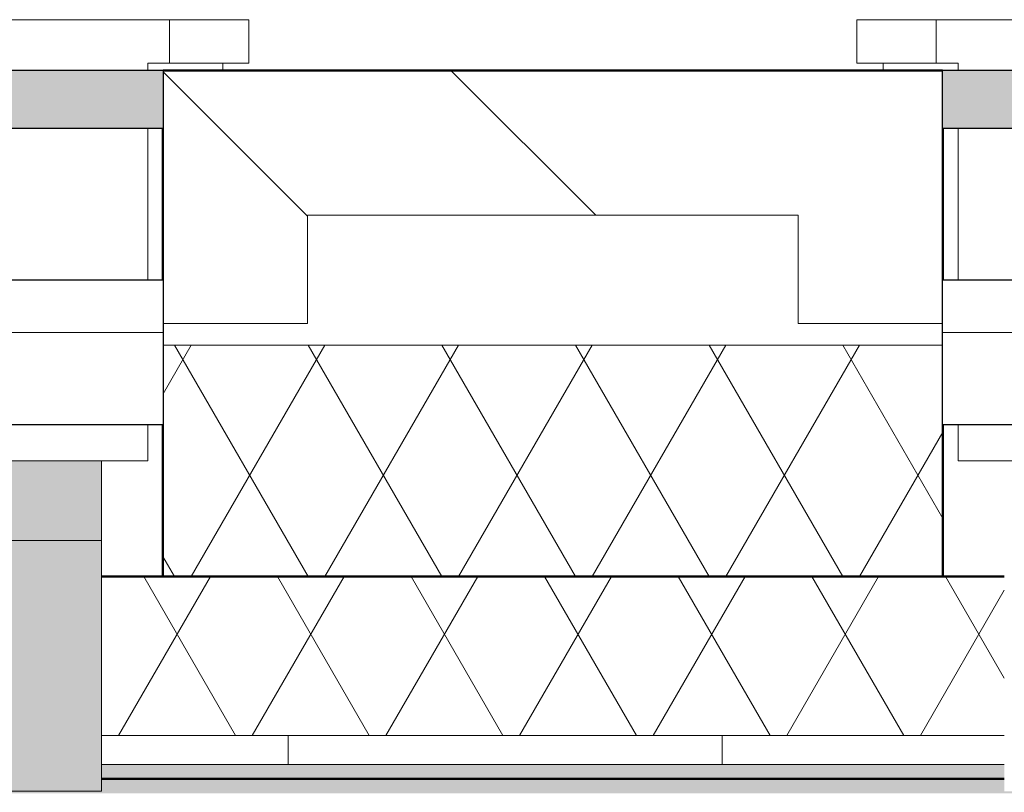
# Model space of a CAD drawing. Header units: millimetres. Extents: x 3625 to 132892, y -52547 to 67182.
# Tile 301 of 348: x 74823 to 75504, y 36079 to 36613. Entities that reach past the tile are written whole.
import ezdxf

# ---------------------------------------------------------------- set-up
doc = ezdxf.new("R2010")
doc.units = ezdxf.units.MM
for name, color, linetype, lineweight in [('A-GLAZ', 6, 'Continuous', 18), ('A-WALL', 2, 'Continuous', 25), ('A-WALL-PATT', 2, 'Continuous', 50), ('I-WALL', 2, 'Continuous', 25), ('S-COLS', 6, 'Continuous', 18)]:
    doc.layers.add(name, color=color, linetype=linetype, lineweight=lineweight)

# ---------------------------------------------------------------- blocks, each defined once
blk = doc.blocks.new('28_KU_vloerrand 250x670 verdieping - 31090mm-1052746-Plotview plafond begane grond - 1 op 100')
at = {"layer": 'S-COLS'}
h = blk.add_hatch(color=256, dxfattribs=at)
h.paths.add_polyline_path([(250, -15534.62), (150, -15534.62), (150, -13921), (140, -13921.28), (140, -14108.33), (143.5, -14108.33), (143.5, -14128.33), (0, -14128.33), (0, -15327.69), (143.5, -15327.69), (143.5, -15347.69), (140, -15347.69), (140, -15535.01), (250, -15535.01)], flags=0)
h.paths.add_polyline_path([(250, -13921.28), (250, -13921), (240, -13921.28)], flags=0)
h.paths.add_polyline_path([(250, -13711), (250, -13701.28), (240, -13701.28), (240, -13711.68), (249.96, -13711)], flags=0)
h.paths.add_polyline_path([(250, -12087.95), (250, -11867.95), (240, -11867.95), (240, -12087.95)], flags=0)
h.paths.add_polyline_path([(250, -10034.62), (240, -10034.62), (240, -10045), (250, -10045)], flags=0)
h.paths.add_polyline_path([(250, -10211), (240, -10211), (240, -10254.62), (250, -10254.62), (250, -10245)], flags=0)
h.paths.add_polyline_path([(250, -10141), (250, -10115), (240, -10115), (240, -10141)], flags=0)
h.paths.add_polyline_path([(250, -8421.29), (250, -8201.29), (240, -8201.29), (240, -8421.29)], flags=0)
h.paths.add_polyline_path([(250, -6587.95), (250, -6585), (240, -6585), (240, -6587.95)], flags=0)
h.paths.add_polyline_path([(250, 2789), (250, 2798.71), (240, 2798.71), (240, 2592), (250, 2592)], flags=0)
h.paths.add_polyline_path([(250, 4632), (250, 4632.05), (240, 4632)], flags=0)
h.paths.add_polyline_path([(250, 8298.67), (250, 8298.71), (240, 8298.67)], flags=0)
h.paths.add_polyline_path([(250, 11955), (250, 11965.38), (240, 11965.38), (240, 11745.38), (250, 11745.38), (250, 11755)], flags=0)
h.paths.add_polyline_path([(250, 13798.67), (250, 13798.71), (240, 13798.67)], flags=0)
h.paths.add_polyline_path([(150, 9914.66), (150, 15545), (140, 15545), (140, 15209.98), (148.6, 15209.98), (148.6, 13601.58), (148.6, 13601.32), (148.6, 12167.32), (140, 12167.32), (140, 11543.32), (148.6, 11543.32), (148.6, 9934.92), (148.6, 9934.66), (148.6, 8500.66), (140, 8500.66), (140, 7876.65), (148.6, 7876.65), (148.6, 6268.25), (148.6, 6267.99), (148.6, 4833.99), (140, 4833.99), (140, 4569.5), (150, 4569.5), (150, 9912.05)], flags=0)
h.paths.add_polyline_path([(150, -12028.49), (150, -10211), (140, -10211), (140, -10416.33), (146.77, -10416.33), (146.77, -10456.33), (140, -10456.33), (140, -13499.7), (146.77, -13499.7), (146.77, -13539.7), (140, -13539.7), (140, -13711.68), (150, -13711.68), (150, -12087.95)], flags=0)
h.paths.add_polyline_path([(150, -9875.07), (150, -6585), (140, -6585), (140, -6749.3), (146.77, -6749.3), (146.77, -6789.3), (140, -6789.3), (140, -9832.67), (146.77, -9832.67), (146.77, -9872.67), (140, -9872.67), (140, -10045), (150, -10045), (150, -10034.62)], flags=0)
h.paths.add_polyline_path([(150, -10141), (150, -10115), (140, -10115), (140, -10141)], flags=0)
h.paths.add_polyline_path([(150, 4474.5), (140, 4474.5), (140, 4209.99), (148.6, 4209.99), (148.6, 2601.59), (148.6, 2601.33), (148.6, 2592), (150, 2592), (150, 4412.05)], flags=0)
blk = doc.blocks.new('3073_04 constructie_abt_export 08-11-2012_rvt-1-Plotview plafond begane grond - 1 op 100')
at = {"lineweight": 18, "rotation": 270.0000000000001}
blk.add_blockref('28_KU_vloerrand 250x670 verdieping - 31090mm-1052746-Plotview plafond begane grond - 1 op 100', (38494.6, 36228.2), dxfattribs=at)
blk = doc.blocks.new('31_KA_Houten kozijn metselwerkgevel met draaiend deel verdieping - 31_KA_Houten kozijn metselwerkgevel met draaiend deel verdieping-V215-Plotview plafond begane grond - 1 op 100')
at = {"layer": 'A-GLAZ'}
for p, q in [((-688.5, -180.1), (-688.5, -175)), ((-706.5, -180.1), (-706.5, -180.1)), ((-706.5, -180.1), (-706.5, -210.1)), ((-706.5, -180.1), (-651.66, -180.1)), ((706.5, -210.1), (-706.5, -210.1))]:
    blk.add_line(p, q, dxfattribs=at)
blk = doc.blocks.new('31_KA_Houten kozijn metselwerkgevel met draaiend deel verdieping - 31_KA_Houten kozijn metselwerkgevel met draaiend deel verdieping-V216-Plotview plafond begane grond - 1 op 100')
at = {"layer": 'A-GLAZ'}
for p, q in [((688.5, -175), (688.5, -180.1)), ((651.66, -180.1), (706.5, -180.1)), ((706.5, -210.1), (706.5, -180.1)), ((706.5, -180.1), (706.5, -180.1)), ((706.5, -210.1), (-706.5, -210.1))]:
    blk.add_line(p, q, dxfattribs=at)
blk = doc.blocks.new('31_KA_Dubbel houten kozijn metselwerkgevel met draaiend deel begane grond - 31_KA_Dubbel houten kozijn metselwerkgevel met draaiend deel begane grond-V248-Plotview plafond begane grond - 1 op 100')
at = {"layer": 'A-GLAZ', "lineweight": 25}
for points in [[(-952.16, 323.6), (-2386.16, 323.6), (-2386.16, 150.1), (-952.16, 150.1), (-952.16, 252.99)], [(-1037.13, 150.1), (-2386.16, 150.1), (-2386.16, 95), (-952.16, 95), (-952.16, 150.1)]]:
    blk.add_hatch(color=256, dxfattribs=at).paths.add_polyline_path(points, flags=0)
at = {"layer": 'A-GLAZ'}
h = blk.add_hatch(dxfattribs=at)
h.set_pattern_fill('FP_349', color=256, style=0, pattern_type=2)
h.set_pattern_definition([(180, (72493.73, 36403.2), (-1e-14, -100), [])])
h.paths.add_polyline_path([(-1037.13, 70), (-2428.83, 70), (-2428.83, -30), (699.17, -30), (699.17, 70), (-418.6, 70)], flags=0)
at = {"layer": 'A-GLAZ', "lineweight": 25}
h = blk.add_hatch(color=256, dxfattribs=at)
h.paths.add_polyline_path([(-1655.67, -135), (-2428.83, -135), (-2428.83, -175), (-866.33, -175), (-866.33, -135), (-1037.13, -135)], flags=0)
h.paths.add_polyline_path([(-418.6, -135), (-863.33, -135), (-863.33, -175), (699.17, -175), (699.17, -135), (199.94, -135)], flags=0)
at = {"layer": 'A-GLAZ'}
for p, q in [((-952.16, 323.6), (-2386.16, 323.6)), ((-2386.16, 150.1), (-2386.16, 323.6)), ((-2386.16, 150.1), (-952.16, 150.1)), ((-952.16, 150.1), (-2386.16, 150.1)), ((-2386.16, 95), (-2386.16, 150.1)), ((-2418.16, 70), (-2418.16, 95)), ((-2418.16, 95), (688.47, 95)), ((-2418.16, -135), (-2418.16, -30)), ((-2418.16, -180), (-2418.16, -175)), ((-2433.16, -180), (-2433.16, -210)), ((-2433.16, -180), (-2418.16, -180)), ((-2433.16, -210), (703.5, -210))]:
    blk.add_line(p, q, dxfattribs=at)
at = {"layer": 'A-GLAZ', "lineweight": 25}
for p, q in [((699.17, 70), (-2428.83, 70)), ((-2428.83, -30), (-2428.83, 70)), ((-2428.83, -30), (699.17, -30)), ((-866.33, -135), (-2428.83, -135)), ((-2428.83, -175), (-2428.83, -135)), ((-2428.83, -175), (-866.33, -175))]:
    blk.add_line(p, q, dxfattribs=at)
blk = doc.blocks.new('31_KA_Dubbel houten kozijn metselwerkgevel met draaiend deel begane grond - 31_KA_Dubbel houten kozijn metselwerkgevel met draaiend deel begane grond-V251-Plotview plafond begane grond - 1 op 100')
at = {"layer": 'A-GLAZ'}
h = blk.add_hatch(dxfattribs=at)
h.set_pattern_fill('FP_357', color=256, style=0, pattern_type=2)
h.set_pattern_definition([(180, (76160.4, 36403.2), (-1e-14, -100), [])])
h.paths.add_polyline_path([(-1081.69, 70), (-2428.83, 70), (-2428.83, -30), (699.17, -30), (699.17, 70), (-463.15, 70)], flags=0)
at = {"layer": 'A-GLAZ', "lineweight": 25}
h = blk.add_hatch(color=256, dxfattribs=at)
h.paths.add_polyline_path([(-1700.22, -135), (-2428.83, -135), (-2428.83, -175), (-866.33, -175), (-866.33, -135), (-1081.69, -135)], flags=0)
h.paths.add_polyline_path([(-463.15, -135), (-863.33, -135), (-863.33, -175), (699.17, -175), (699.17, -135), (155.39, -135)], flags=0)
at = {"layer": 'A-GLAZ'}
for p, q in [((-2418.16, 95), (688.47, 95)), ((688.47, 95), (688.47, 70)), ((688.47, -30), (688.47, -135)), ((688.47, -175), (688.47, -180)), ((688.47, -180), (703.5, -180)), ((703.5, -210), (703.5, -180)), ((-2433.16, -210), (703.5, -210))]:
    blk.add_line(p, q, dxfattribs=at)
at = {"layer": 'A-GLAZ', "lineweight": 25}
for p, q in [((699.17, 70), (-2428.83, 70)), ((699.17, 70), (699.17, -30)), ((-2428.83, -30), (699.17, -30)), ((699.17, -135), (-863.33, -135)), ((699.17, -135), (699.17, -175)), ((-863.33, -175), (699.17, -175))]:
    blk.add_line(p, q, dxfattribs=at)

msp = doc.modelspace()

# ---------------------------------------------------------------- hatches: boundary and pattern name
at = {"layer": 'A-WALL-PATT', "lineweight": 18}
h = msp.add_hatch(dxfattribs=at)
h.set_pattern_fill('FP_5', color=256, angle=-45, style=0, pattern_type=2)
h.set_pattern_definition([(315, (28908.64, -3e-10), (-565.685, -565.685), []), (315, (29108.64, -3e-10), (-565.685, -565.685), [])])
h.paths.add_polyline_path([(51572.8, 36403.2), (51628.74, 36403.2), (51628.74, 36578.2), (51088.59, 36578.2), (51088.59, 36478.2), (51528.74, 36478.2), (51528.74, 36403.2)], flags=0)
h.paths.add_polyline_path([(52921.74, 36403.2), (53021.74, 36403.2), (53021.74, 36478.2), (53361.21, 36478.2), (53361.21, 36403.2), (53461.21, 36403.2), (53461.21, 36578.2), (52921.74, 36578.2), (52921.74, 36433.2)], flags=0)
h.paths.add_polyline_path([(56589.27, 36403.2), (56689.27, 36403.2), (56689.27, 36478.2), (57028.21, 36478.2), (57028.21, 36403.2), (57128.21, 36403.2), (57128.21, 36578.2), (56589.27, 36578.2), (56589.27, 36433.2)], flags=0)
h.paths.add_polyline_path([(60356.27, 36403.2), (60356.27, 36478.2), (60695.25, 36478.2), (60695.25, 36403.2), (60795.25, 36403.2), (60795.25, 36578.2), (60256.27, 36578.2), (60256.27, 36403.2)], flags=0)
h.paths.add_polyline_path([(64461.91, 36403.2), (64461.91, 36578.2), (63926.91, 36577.07), (63926.91, 36538.2), (63921.91, 36538.2), (63921.91, 36403.2), (64021.91, 36403.2), (64021.91, 36478.2), (64361.91, 36478.2), (64361.91, 36403.2)], flags=0)
h.paths.add_polyline_path([(67688.57, 36403.2), (67688.57, 36478.2), (68028.15, 36478.2), (68028.15, 36403.2), (68127.9, 36403.39), (68127.9, 36578.2), (67593.57, 36578.2), (67593.57, 36538.2), (67588.57, 36538.2), (67588.57, 36403.2)], flags=0)
h.paths.add_polyline_path([(71355.65, 36403.2), (71355.65, 36478.2), (71694.81, 36478.2), (71694.81, 36403.2), (71794.56, 36403.39), (71794.56, 36578.2), (71255.9, 36577.95), (71255.9, 36403.2)], flags=0)
h.paths.add_polyline_path([(74922.56, 36403.2), (75022.31, 36403.2), (75022.31, 36478.2), (75361.48, 36478.2), (75361.48, 36403.2), (75461.23, 36403.39), (75461.23, 36578.2), (74922.56, 36577.95), (74922.56, 36403.39)], flags=0)
h.paths.add_polyline_path([(79028.14, 36403.2), (79127.89, 36403.39), (79127.89, 36578.2), (78589.23, 36577.95), (78589.23, 36403.2), (78688.98, 36403.2), (78688.98, 36478.2), (79028.14, 36478.2)], flags=0)
h.paths.add_polyline_path([(82255.89, 36403.2), (82355.64, 36403.2), (82355.64, 36478.2), (82525.24, 36478.2), (82525.24, 36578.2), (82255.89, 36577.95), (82255.89, 36403.39)], flags=0)
h = msp.add_hatch(dxfattribs=at)
h.set_pattern_fill('FP_186', color=256, angle=-60, style=0, pattern_type=2)
h.set_pattern_definition([(300, (66806.91, 36538.2), (-46.18203, -80.01037), []), (240, (66899.314, 36538.2), (-92.38203, -0.01037), [])])
h.paths.add_polyline_path([(51088.59, 36228.2), (51628.74, 36228.2), (51628.74, 36388.2), (51088.59, 36388.2), (51088.59, 36361)], flags=0)
h.paths.add_polyline_path([(53428.41, 36228.2), (53461.21, 36228.2), (53461.21, 36388.2), (52921.74, 36388.2), (52921.74, 36228.2), (53119.15, 36228.2)], flags=0)
h.paths.add_polyline_path([(56589.27, 36228.2), (57128.21, 36228.2), (57128.21, 36388.2), (56589.27, 36388.2), (56589.27, 36333.2)], flags=0)
h.paths.add_polyline_path([(60256.27, 36228.2), (60632.24, 36228.2), (60632.24, 36388.2), (60256.27, 36388.2), (60256.27, 36333.2)], flags=0)
h.paths.add_polyline_path([(60637.24, 36228.2), (60795.25, 36228.2), (60795.25, 36388.2), (60637.24, 36388.2), (60637.24, 36361)], flags=0)
h.paths.add_polyline_path([(64252.81, 36228.2), (64461.91, 36228.2), (64461.91, 36388.2), (63921.91, 36388.2), (63921.91, 36228.2), (63943.54, 36228.2)], flags=0)
h.paths.add_polyline_path([(67588.57, 36228.2), (68128.15, 36228.2), (68127.9, 36388.2), (67588.57, 36388.2)], flags=0)
h.paths.add_polyline_path([(71794.81, 36228.2), (71794.56, 36388.2), (71255.9, 36388.2), (71255.65, 36228.2), (71794.56, 36228.2)], flags=0)
h.paths.add_polyline_path([(74922.31, 36228.2), (75461.48, 36228.2), (75461.23, 36388.2), (74922.56, 36388.13), (74922.31, 36333.2)], flags=0)
h.paths.add_polyline_path([(79097.7, 36228.2), (79128.14, 36228.2), (79127.89, 36388.2), (78589.23, 36388.2), (78588.98, 36228.2), (78788.43, 36228.2)], flags=0)
h.paths.add_polyline_path([(82255.64, 36228.2), (82525.24, 36228.2), (82525.24, 36388.2), (82255.89, 36388.2), (82255.64, 36333.2)], flags=0)
h = msp.add_hatch(dxfattribs=at)
h.set_pattern_fill('FP_390', color=256, angle=-60, style=0, pattern_type=2)
h.set_pattern_definition([(300, (71791.24, 36188.2), (-46.18203, -80.0104), []), (240, (71883.64, 36188.2), (-92.38203, -0.0104), [])])
h.paths.add_polyline_path([(60632.24, 36118.2), (60797.43, 36118.2), (60797.43, 36228.2), (60632.24, 36228.2), (60632.24, 36150.21)], flags=0)
h.paths.add_polyline_path([(71837.23, 36118.2), (71837.23, 36228.2), (71213.23, 36228.2), (71213.23, 36118.2), (71675.25, 36118.2)], flags=0)
h.paths.add_polyline_path([(68170.57, 36118.2), (68170.57, 36228.2), (67556.41, 36228.2), (67556.41, 36118.2), (67964.03, 36118.2)], flags=0)
h.paths.add_polyline_path([(75386.48, 36118.2), (75503.9, 36118.2), (75503.9, 36228.2), (74879.89, 36228.2), (74879.89, 36118.2)], flags=0)
h.paths.add_polyline_path([(82835.24, 36118.2), (82945.24, 36118.2), (82945.24, 36228.2), (82213.22, 36228.2), (82213.22, 36118.2), (82808.92, 36118.2)], flags=0)
h.paths.add_polyline_path([(64494.08, 36118.2), (64494.08, 36228.2), (63879.91, 36228.2), (63879.91, 36118.2), (64252.81, 36118.2)], flags=0)
h.paths.add_polyline_path([(79170.56, 36118.2), (79170.56, 36228.2), (78546.56, 36228.2), (78546.56, 36118.2)], flags=0)
h = msp.add_hatch(dxfattribs=at)
h.set_pattern_fill('FP_389', color=256, style=0, pattern_type=2)
h.set_pattern_definition([(90, (28508.64, 0), (-300, 2e-14), [])])
h.paths.add_polyline_path([(71675.25, 36098.2), (71837.23, 36098.2), (71837.23, 36118.2), (71213.23, 36118.2), (71213.23, 36098.2)], flags=0)
h.paths.add_polyline_path([(82835.24, 36098.2), (82835.24, 36118.2), (82213.22, 36118.2), (82213.22, 36098.2), (82815.24, 36098.2)], flags=0)
h.paths.add_polyline_path([(64494.08, 36098.2), (64494.08, 36118.2), (63879.91, 36118.2), (63879.91, 36098.2), (64252.81, 36098.2)], flags=0)
h.paths.add_polyline_path([(67964.03, 36098.2), (68170.57, 36098.2), (68170.57, 36118.2), (67556.41, 36118.2), (67556.41, 36098.2)], flags=0)
h.paths.add_polyline_path([(60637.24, 36098.2), (60797.43, 36098.2), (60797.43, 36118.2), (60637.24, 36118.2)], flags=0)
h.paths.add_polyline_path([(79170.56, 36098.2), (79170.56, 36118.2), (78546.56, 36118.2), (78546.56, 36098.2)], flags=0)
h.paths.add_polyline_path([(75503.9, 36098.2), (75503.9, 36118.2), (74879.89, 36118.2), (74879.89, 36098.2), (75386.48, 36098.2)], flags=0)
h = msp.add_hatch(dxfattribs=at)
h.set_pattern_fill('FP_32', color=256, style=0, pattern_type=2)
h.set_pattern_definition([(0, (28508.64, 0), (406.4, 101.6), [33.528, -271.272, 33.528, -271.272, -1625.6]), (0, (28508.64, 0), (406.4, 101.6), [-609.6, 33.528, -576.072, 33.528, -271.272, -711.2]), (0, (28508.64, 0), (406.4, 101.6), [-1524, 33.528, -169.672, 33.528, -474.472]), (120, (28661.04, 50.8), (-291.18818, 301.15272), [33.528, -271.272, 33.528, -271.272, -1625.6]), (120, (28661.04, 50.8), (-291.18818, 301.15272), [-609.6, 33.528, -576.072, 33.528, -271.272, -711.2]), (120, (28661.04, 50.8), (-291.18818, 301.15272), [-1524, 33.528, -169.672, 33.528, -474.472]), (240, (28711.84, 254), (-115.21182, -402.75272), [33.528, -271.272, 33.528, -271.272, -1625.6]), (240, (28711.84, 254), (-115.21182, -402.75272), [-609.6, 33.528, -576.072, 33.528, -271.272, -711.2]), (240, (28711.84, 254), (-115.21182, -402.75272), [-1524, 33.528, -169.672, 33.528, -474.472])])
h.paths.add_polyline_path([(82808.92, 36088.2), (82815.24, 36088.2), (82815.24, 36098.2), (82213.22, 36098.2), (82213.22, 36088.2), (82805.24, 36088.2)], flags=0)
h.paths.add_polyline_path([(60797.43, 36088.2), (60797.43, 36098.2), (60637.24, 36098.2), (60637.24, 36088.2)], flags=0)
h.paths.add_polyline_path([(63879.91, 36088.2), (64494.08, 36088.2), (64494.08, 36098.2), (63879.91, 36097.89)], flags=0)
h.paths.add_polyline_path([(79170.56, 36088.2), (79170.56, 36098.2), (78546.56, 36098.2), (78546.56, 36088.2)], flags=0)
h.paths.add_polyline_path([(67556.41, 36088.2), (68170.57, 36088.2), (68170.57, 36098.2), (67556.41, 36098.2)], flags=0)
h.paths.add_polyline_path([(75503.9, 36088.2), (75503.9, 36098.2), (74879.89, 36098.2), (74879.89, 36088.2), (75386.48, 36088.2)], flags=0)
h.paths.add_polyline_path([(71213.23, 36088.2), (71837.23, 36088.2), (71837.23, 36098.2), (71213.23, 36098.2)], flags=0)

# ---------------------------------------------------------------- linework, layer by layer
at = {"layer": 'A-WALL', "lineweight": 50}
for p, q in [((74922.56, 36578.2), (75461.23, 36578.2)), ((74922.31, 36433.2), (74922.31, 36538.21)), ((75461.48, 36538.21), (75461.48, 36433.2)), ((74922.31, 36228.2), (74922.31, 36333.2)), ((75461.48, 36333.2), (75461.48, 36228.2)), ((75461.48, 36228.2), (74922.31, 36228.2))]:
    msp.add_line(p, q, dxfattribs=at)
at = {"layer": 'A-WALL', "lineweight": 18}
for p, q in [((75022.31, 36403.2), (75022.31, 36478.2)), ((75022.31, 36478.2), (75361.48, 36478.2)), ((75361.48, 36478.2), (75361.48, 36403.2)), ((75022.31, 36403.2), (74922.56, 36403.2)), ((75461.23, 36403.2), (75361.48, 36403.2)), ((74922.56, 36388.2), (75461.23, 36388.2))]:
    msp.add_line(p, q, dxfattribs=at)
at = {"layer": 'I-WALL', "lineweight": 50}
for p, q in [((74879.89, 36228.2), (75503.9, 36228.2)), ((75503.9, 36088.2), (74879.89, 36088.2))]:
    msp.add_line(p, q, dxfattribs=at)
at = {"layer": 'I-WALL', "lineweight": 18}
for p, q in [((74879.89, 36118.2), (75503.9, 36118.2)), ((74879.89, 36098.2), (75503.9, 36098.2))]:
    msp.add_line(p, q, dxfattribs=at)

# ---------------------------------------------------------------- block references
at = {"color": 250, "lineweight": 5}
msp.add_blockref('3073_04 constructie_abt_export 08-11-2012_rvt-1-Plotview plafond begane grond - 1 op 100', (28508.64, 0), dxfattribs=at)
at = {"layer": 'A-GLAZ', "lineweight": 25, "rotation": 180}
for name, p in [('31_KA_Dubbel houten kozijn metselwerkgevel met draaiend deel begane grond - 31_KA_Dubbel houten kozijn metselwerkgevel met draaiend deel begane grond-V248-Plotview plafond begane grond - 1 op 100', (72493.73, 36403.2)), ('31_KA_Houten kozijn metselwerkgevel met draaiend deel verdieping - 31_KA_Houten kozijn metselwerkgevel met draaiend deel verdieping-V215-Plotview plafond begane grond - 1 op 100', (74275.24, 36403.2)), ('31_KA_Houten kozijn metselwerkgevel met draaiend deel verdieping - 31_KA_Houten kozijn metselwerkgevel met draaiend deel verdieping-V216-Plotview plafond begane grond - 1 op 100', (76108.57, 36403.2)), ('31_KA_Dubbel houten kozijn metselwerkgevel met draaiend deel begane grond - 31_KA_Dubbel houten kozijn metselwerkgevel met draaiend deel begane grond-V251-Plotview plafond begane grond - 1 op 100', (76160.4, 36403.2))]:
    msp.add_blockref(name, p, dxfattribs=at)

doc.saveas('drawing.dxf')
